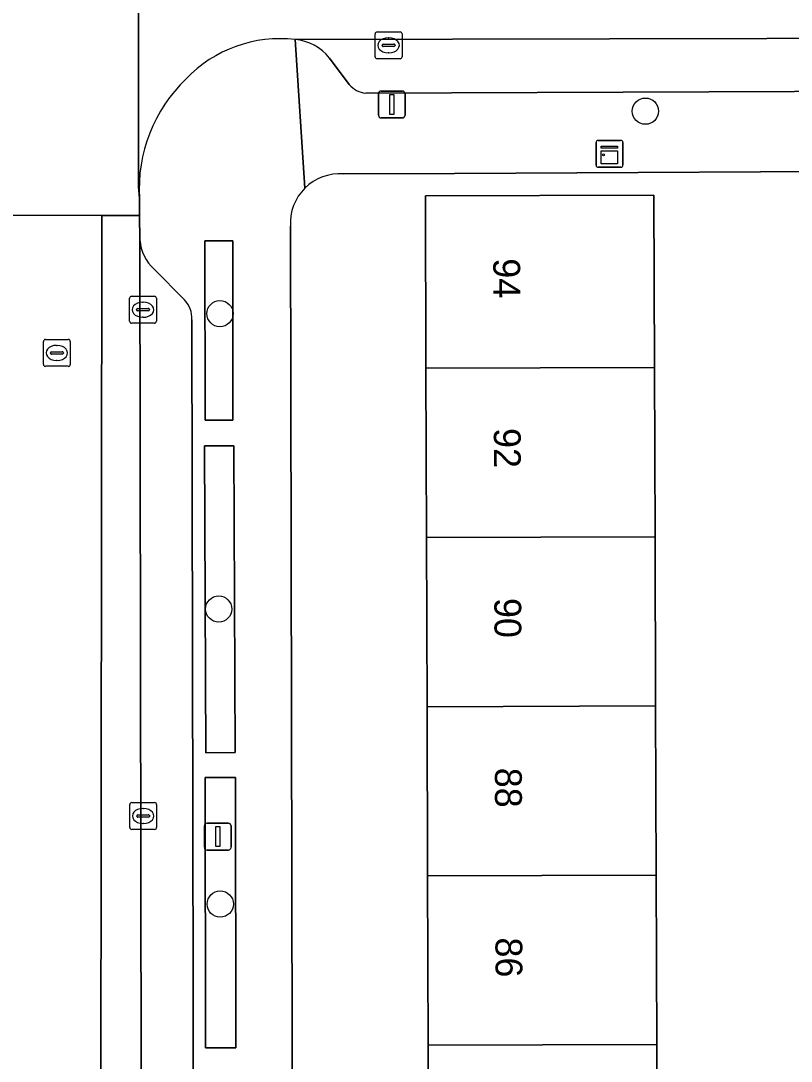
# Model space of a CAD drawing. Extents: x 160732 to 162107, y 387428 to 388479.
# Drawn here: x 161302.41 to 161331.1, y 388182.13 to 388220.89 of the extents above; entities that cross this region are included whole.
import ezdxf

# ---------------------------------------------------------------- set-up
doc = ezdxf.new("R2010")
doc.units = 0
for name, color, linetype in [('IMGEO_Boom', 7, 'Continuous'), ('IMGEO_Erf', 7, 'Continuous'), ('IMGEO_Groenvoorziening', 7, 'Continuous'), ('IMGEO_Haag', 7, 'Continuous'), ('IMGEO_Kast', 7, 'Continuous'), ('IMGEO_Kolk', 7, 'Continuous'), ('IMGEO_Lichtmast', 7, 'Continuous'), ('IMGEO_Pand', 7, 'Continuous'), ('IMGEO_Pand_nummerreeks', 7, 'Continuous'), ('IMGEO_Parkeervlak_open', 7, 'Continuous'), ('IMGEO_Rijbaan_lokaal_gesloten', 7, 'Continuous'), ('IMGEO_Rijbaan_lokaal_open', 7, 'Continuous'), ('IMGEO_Rioolput', 7, 'Continuous'), ('IMGEO_Voetpad_open', 7, 'Continuous')]:
    doc.layers.add(name, color=color, linetype=linetype)

msp = doc.modelspace()

# ---------------------------------------------------------------- linework, layer by layer
at = {"layer": 'IMGEO_Boom'}
for centre in [(161325.669, 388217.525), (161309.827, 388209.981), (161309.78, 388198.978), (161309.839, 388187.987)]:
    msp.add_circle(centre, 0.489, dxfattribs=at)
at = {"layer": 'IMGEO_Erf'}
for points in [[(161334.103, 388180.088), (161336.864, 388180.096), (161336.847, 388185.258), (161334.087, 388185.249), (161334.075, 388189.089), (161334.063, 388192.694), (161336.824, 388192.702), (161336.832, 388198.166), (161334.128, 388198.166), (161334.128, 388201.696), (161334.128, 388207.999), (161336.832, 388207.999), (161336.832, 388210.202), (161334.128, 388210.183), (161334.102, 388213.958), (161336.807, 388213.977), (161336.8, 388215.303), (161318.558, 388215.203), (161314.418, 388215.186)], [(161312.453, 388213.235), (161312.6, 388140)]]:
    msp.add_lwpolyline(points, dxfattribs=at)
msp.add_lwpolyline([(161326.149, 388163.853), (161326.169, 388157.55), (161326.19, 388151.247), (161326.21, 388144.824), (161317.699, 388144.797), (161317.679, 388151.22), (161317.658, 388157.523), (161317.638, 388163.826), (161317.618, 388170.128), (161317.598, 388176.431), (161317.578, 388182.734), (161317.558, 388189.037), (161317.538, 388195.34), (161317.518, 388201.643), (161317.497, 388207.946), (161317.477, 388214.369), (161325.988, 388214.396), (161326.008, 388207.973), (161326.029, 388201.67), (161326.049, 388195.367), (161326.069, 388189.064), (161326.089, 388182.761), (161326.109, 388176.458), (161326.129, 388170.156)], close=True, dxfattribs=at)
for centre, radius, start, end in [((161314.287, 388213.352), 1.838, 85.9162, 134.7903), ((161314.293, 388213.351), 1.844, 134.8849, 183.5973)]:
    msp.add_arc(centre, radius, start, end, dxfattribs=at)
at = {"layer": 'IMGEO_Groenvoorziening'}
for points in [[(161310.312, 388206.014), (161310.302, 388212.698), (161309.264, 388212.696), (161309.273, 388206.013)], [(161310.398, 388193.631), (161310.346, 388205.06), (161309.25, 388205.055), (161309.302, 388193.626)], [(161310.412, 388182.629), (161310.401, 388192.708), (161309.28, 388192.707), (161309.291, 388182.628)]]:
    msp.add_lwpolyline(points, close=True, dxfattribs=at)
at = {"layer": 'IMGEO_Haag'}
for points in [[(161310.312, 388206.014), (161310.302, 388212.698), (161309.264, 388212.696), (161309.273, 388206.013)], [(161310.398, 388193.631), (161310.346, 388205.06), (161309.25, 388205.055), (161309.302, 388193.626)], [(161310.412, 388182.629), (161310.401, 388192.708), (161309.28, 388192.707), (161309.291, 388182.628)]]:
    msp.add_lwpolyline(points, close=True, dxfattribs=at)
at = {"layer": 'IMGEO_Kast'}
for p, q in [((161323.831, 388215.511), (161323.831, 388216.352)), ((161323.831, 388216.352), (161323.831, 388215.511)), ((161323.906, 388216.436), (161324.747, 388216.436)), ((161324.747, 388216.436), (161323.906, 388216.436)), ((161324.831, 388216.361), (161324.831, 388215.52)), ((161324.831, 388215.52), (161324.831, 388216.361)), ((161324.756, 388215.436), (161323.915, 388215.436)), ((161323.915, 388215.436), (161324.756, 388215.436))]:
    msp.add_line(p, q, dxfattribs=at)
for points in [[(161324.026, 388216.226), (161324.626, 388216.226), (161324.626, 388216.141), (161324.026, 388216.141), (161324.026, 388216.226)], [(161324.026, 388216.051), (161324.626, 388216.051), (161324.626, 388215.562), (161324.026, 388215.562), (161324.026, 388216.051)]]:
    msp.add_lwpolyline(points, dxfattribs=at)
msp.add_circle((161324.11, 388215.9), 0.0377, dxfattribs=at)
for centre, start, end in [((161323.909, 388216.358), 92.4484, 184.2845), ((161323.909, 388216.358), 92.4484, 184.2845), ((161324.753, 388216.358), 2.4484, 94.2845), ((161324.753, 388216.358), 2.4484, 94.2845), ((161323.909, 388215.514), 182.4484, 274.2845), ((161323.909, 388215.514), 182.4484, 274.2845), ((161324.753, 388215.514), 272.4484, 4.2845), ((161324.753, 388215.514), 272.4484, 4.2845)]:
    msp.add_arc(centre, 0.0779, start, end, dxfattribs=at)
at = {"layer": 'IMGEO_Kolk'}
for p, q in [((161315.605, 388219.55), (161315.605, 388220.402)), ((161315.68, 388220.476), (161316.532, 388220.476)), ((161316.093, 388220.256), (161316.118, 388220.256)), ((161316.606, 388220.402), (161316.606, 388219.55)), ((161315.864, 388219.97), (161315.864, 388219.982)), ((161316.302, 388219.933), (161315.904, 388219.933)), ((161315.907, 388220.019), (161316.305, 388220.019)), ((161316.348, 388219.982), (161316.348, 388219.97)), ((161316.532, 388219.476), (161315.68, 388219.476)), ((161316.116, 388219.696), (161316.091, 388219.696)), ((161306.46, 388209.701), (161306.46, 388210.553)), ((161306.535, 388210.627), (161307.387, 388210.627)), ((161307.461, 388210.553), (161307.461, 388209.701)), ((161306.719, 388210.121), (161306.719, 388210.133)), ((161306.762, 388210.17), (161307.16, 388210.17)), ((161306.948, 388210.407), (161306.973, 388210.407)), ((161307.203, 388210.133), (161307.203, 388210.121)), ((161307.157, 388210.084), (161306.759, 388210.084)), ((161306.971, 388209.847), (161306.946, 388209.847)), ((161307.387, 388209.627), (161306.535, 388209.627)), ((161306.467, 388190.843), (161306.467, 388191.695)), ((161306.542, 388191.769), (161307.394, 388191.769)), ((161306.955, 388191.549), (161306.98, 388191.549)), ((161307.468, 388191.695), (161307.468, 388190.843)), ((161306.726, 388191.263), (161306.726, 388191.275)), ((161307.164, 388191.226), (161306.766, 388191.226)), ((161306.769, 388191.312), (161307.167, 388191.312)), ((161307.21, 388191.275), (161307.21, 388191.263)), ((161307.394, 388190.769), (161306.542, 388190.769)), ((161306.978, 388190.989), (161306.953, 388190.989))]:
    msp.add_line(p, q, dxfattribs=at)
for points in [[(161315.605, 388219.55), (161315.605, 388220.402)], [(161315.68, 388220.476), (161316.532, 388220.476)], [(161316.606, 388220.402), (161316.606, 388219.55)], [(161316.532, 388219.476), (161315.68, 388219.476)], [(161306.46, 388209.701), (161306.46, 388210.553)], [(161306.535, 388210.627), (161307.387, 388210.627)], [(161307.461, 388210.553), (161307.461, 388209.701)], [(161307.387, 388209.627), (161306.535, 388209.627)], [(161306.467, 388190.843), (161306.467, 388191.695)], [(161306.542, 388191.769), (161307.394, 388191.769)], [(161307.468, 388191.695), (161307.468, 388190.843)], [(161307.394, 388190.769), (161306.542, 388190.769)]]:
    msp.add_lwpolyline(points, dxfattribs=at)
for centre, radius, start, end in [((161315.682, 388220.4), 0.0765, 91.552, 178.448), ((161315.682, 388220.4), 0.0765, 91.552, 178.448), ((161316.53, 388220.4), 0.0765, 1.552, 88.448), ((161316.53, 388220.4), 0.0765, 1.552, 88.448), ((161315.904, 388219.979), 0.0403, 85.8775, 175.7526), ((161315.901, 388219.969), 0.0366, 178.938, 274.7102), ((161316.305, 388219.976), 0.043, 264.8664, 352.4533), ((161316.309, 388219.981), 0.0386, 1.7309, 96.639), ((161315.682, 388219.552), 0.0765, 181.552, 268.448), ((161315.682, 388219.552), 0.0765, 181.552, 268.448), ((161316.53, 388219.552), 0.0765, 271.552, 358.448), ((161316.53, 388219.552), 0.0765, 271.552, 358.448), ((161306.537, 388210.551), 0.0765, 91.552, 178.448), ((161306.537, 388210.551), 0.0765, 91.552, 178.448), ((161307.385, 388210.551), 0.0765, 1.552, 88.448), ((161307.385, 388210.551), 0.0765, 1.552, 88.448), ((161306.759, 388210.13), 0.0403, 85.8775, 175.7526), ((161307.164, 388210.132), 0.0386, 1.7309, 96.639), ((161306.756, 388210.12), 0.0366, 178.938, 274.7102), ((161307.16, 388210.127), 0.043, 264.8664, 352.4533), ((161306.537, 388209.703), 0.0765, 181.552, 268.448), ((161306.537, 388209.703), 0.0765, 181.552, 268.448), ((161307.385, 388209.703), 0.0765, 271.552, 358.448), ((161307.385, 388209.703), 0.0765, 271.552, 358.448), ((161306.544, 388191.693), 0.0765, 91.552, 178.448), ((161306.544, 388191.693), 0.0765, 91.552, 178.448), ((161307.392, 388191.693), 0.0765, 1.552, 88.448), ((161307.392, 388191.693), 0.0765, 1.552, 88.448), ((161306.766, 388191.272), 0.0403, 85.8775, 175.7526), ((161306.763, 388191.262), 0.0366, 178.938, 274.7102), ((161307.167, 388191.269), 0.043, 264.8664, 352.4533), ((161307.171, 388191.274), 0.0386, 1.7309, 96.639), ((161306.544, 388190.845), 0.0765, 181.552, 268.448), ((161306.544, 388190.845), 0.0765, 181.552, 268.448), ((161307.392, 388190.845), 0.0765, 271.552, 358.448), ((161307.392, 388190.845), 0.0765, 271.552, 358.448)]:
    msp.add_arc(centre, radius, start, end, dxfattribs=at)
for centre, major_axis, ratio, start_param, end_param in [((161316.092, 388219.976), (-0.387, 0.002), 0.722429, 4.712389, 7.853982), ((161316.117, 388219.976), (-0.39, 0.002), 0.717154, 1.570796, 4.712389), ((161306.947, 388210.127), (-0.387, 0.002), 0.722429, 4.712389, 7.853982), ((161306.972, 388210.127), (-0.39, 0.002), 0.717154, 1.570796, 4.712389), ((161306.954, 388191.269), (-0.387, 0.002), 0.722429, 4.712389, 7.853982), ((161306.979, 388191.269), (-0.39, 0.002), 0.717154, 1.570796, 4.712389)]:
    msp.add_ellipse(centre, major_axis=major_axis, ratio=ratio, start_param=start_param, end_param=end_param, dxfattribs=at)
at = {"layer": 'IMGEO_Lichtmast'}
for p, q in [((161315.829, 388218.274), (161316.619, 388218.274)), ((161316.619, 388218.274), (161315.829, 388218.274)), ((161315.729, 388217.374), (161315.729, 388218.174)), ((161315.729, 388218.174), (161315.729, 388217.374)), ((161316.719, 388218.174), (161316.719, 388217.374)), ((161316.719, 388217.374), (161316.719, 388218.174)), ((161316.619, 388217.274), (161315.829, 388217.274)), ((161315.829, 388217.274), (161316.619, 388217.274)), ((161309.249, 388190.101), (161309.249, 388190.901)), ((161309.249, 388190.901), (161309.249, 388190.101)), ((161309.349, 388191.001), (161310.139, 388191.001)), ((161310.139, 388191.001), (161309.349, 388191.001)), ((161310.239, 388190.901), (161310.239, 388190.101)), ((161310.239, 388190.101), (161310.239, 388190.901)), ((161310.139, 388190.001), (161309.349, 388190.001)), ((161309.349, 388190.001), (161310.139, 388190.001))]:
    msp.add_line(p, q, dxfattribs=at)
for points in [[(161316.149, 388218.149), (161316.299, 388218.149), (161316.299, 388217.399), (161316.149, 388217.399), (161316.149, 388218.149)], [(161309.669, 388190.876), (161309.819, 388190.876), (161309.819, 388190.126), (161309.669, 388190.126), (161309.669, 388190.876)]]:
    msp.add_lwpolyline(points, dxfattribs=at)
for centre, start, end in [((161315.829, 388218.174), 90, 180), ((161315.829, 388218.174), 90, 180), ((161316.619, 388218.174), 0, 90), ((161316.619, 388218.174), 360, 90), ((161315.829, 388217.374), 180, 270), ((161315.829, 388217.374), 180, 270), ((161316.619, 388217.374), 270, 0), ((161316.619, 388217.374), 270, 0), ((161309.349, 388190.901), 90, 180), ((161309.349, 388190.901), 90, 180), ((161310.139, 388190.901), 0, 90), ((161310.139, 388190.901), 360, 90), ((161309.349, 388190.101), 180, 270), ((161309.349, 388190.101), 180, 270), ((161310.139, 388190.101), 270, 0), ((161310.139, 388190.101), 270, 0)]:
    msp.add_arc(centre, 0.1, start, end, dxfattribs=at)
at = {"layer": 'IMGEO_Pand'}
for points in [[(161326.008, 388207.973), (161325.988, 388214.396), (161317.477, 388214.369), (161317.497, 388207.946)], [(161326.029, 388201.67), (161326.008, 388207.973), (161317.497, 388207.946), (161317.518, 388201.643)], [(161317.518, 388201.643), (161317.538, 388195.34), (161326.049, 388195.367), (161326.029, 388201.67)], [(161326.069, 388189.064), (161326.049, 388195.367), (161317.538, 388195.34), (161317.558, 388189.037)], [(161317.558, 388189.037), (161317.578, 388182.734), (161326.089, 388182.761), (161326.069, 388189.064)], [(161326.109, 388176.458), (161326.089, 388182.761), (161317.578, 388182.734), (161317.598, 388176.431)]]:
    msp.add_lwpolyline(points, close=True, dxfattribs=at)
at = {"layer": 'IMGEO_Parkeervlak_open'}
for points in [[(161353.602, 388220.279), (161312.623, 388220.192)], [(161313.904, 388219.5), (161314.643, 388218.518)], [(161315.254, 388218.198), (161350.372, 388218.333)], [(161306.847, 388212.73), (161307.047, 388087.977)], [(161308.503, 388210.496), (161307.381, 388211.636)], [(161309.014, 388091.217), (161308.778, 388209.754)]]:
    msp.add_lwpolyline(points, dxfattribs=at)
for centre, radius, start, end in [((161312.478, 388218.392), 1.806, 37.8482, 85.3957), ((161315.319, 388219.065), 0.869, 218.9785, 265.7365), ((161308.471, 388212.845), 1.628, 184.0629, 227.9726), ((161307.817, 388209.82), 0.964, 356.0946, 44.5768)]:
    msp.add_arc(centre, radius, start, end, dxfattribs=at)
at = {"layer": 'IMGEO_Rijbaan_lokaal_gesloten'}
for points in [[(161301.782, 388158.214), (161305.369, 388158.215), (161305.426, 388213.64), (161301.782, 388213.646)], [(161307.047, 388087.977), (161306.847, 388212.73), (161306.826, 388213.638), (161305.426, 388213.64), (161305.369, 388158.215), (161305.432, 388139.667), (161305.805, 388087.926), (161307.047, 388087.929)]]:
    msp.add_lwpolyline(points, close=True, dxfattribs=at)
at = {"layer": 'IMGEO_Rijbaan_lokaal_open'}
msp.add_lwpolyline([(161306.804, 388230.79), (161306.795, 388232.697), (161305.166, 388232.723), (161301.703, 388232.778), (161301.782, 388213.646), (161305.426, 388213.64), (161306.826, 388213.638), (161306.829, 388214.288), (161306.788, 388214.701)], close=True, dxfattribs=at)
for points in [[(161306.804, 388230.79), (161306.788, 388214.701), (161306.829, 388214.288)], [(161312.623, 388220.192), (161353.602, 388220.279), (161353.802, 388220.284), (161353.747, 388225.326)]]:
    msp.add_lwpolyline(points, dxfattribs=at)
for centre, radius, start, end in [((161312.065, 388215.387), 4.837, 83.3782, 136.3155), ((161312.504, 388214.627), 5.685, 133.8278, 183.4173)]:
    msp.add_arc(centre, radius, start, end, dxfattribs=at)
at = {"layer": 'IMGEO_Rioolput'}
for p, q in [((161303.328, 388209.019), (161304.18, 388209.019)), ((161303.253, 388208.093), (161303.253, 388208.945)), ((161303.741, 388208.799), (161303.766, 388208.799)), ((161304.254, 388208.945), (161304.254, 388208.093)), ((161303.512, 388208.513), (161303.512, 388208.525)), ((161303.95, 388208.476), (161303.552, 388208.476)), ((161303.555, 388208.562), (161303.953, 388208.562)), ((161303.764, 388208.239), (161303.739, 388208.239)), ((161303.996, 388208.525), (161303.996, 388208.513)), ((161304.18, 388208.019), (161303.328, 388208.019))]:
    msp.add_line(p, q, dxfattribs=at)
for points in [[(161303.328, 388209.019), (161304.18, 388209.019)], [(161303.253, 388208.093), (161303.253, 388208.945)], [(161304.254, 388208.945), (161304.254, 388208.093)], [(161304.18, 388208.019), (161303.328, 388208.019)]]:
    msp.add_lwpolyline(points, dxfattribs=at)
for centre, radius, start, end in [((161303.33, 388208.943), 0.0765, 91.552, 178.448), ((161303.33, 388208.943), 0.0765, 91.552, 178.448), ((161304.178, 388208.943), 0.0765, 1.552, 88.448), ((161304.178, 388208.943), 0.0765, 1.552, 88.448), ((161303.552, 388208.522), 0.0403, 85.8775, 175.7526), ((161303.549, 388208.512), 0.0366, 178.938, 274.7102), ((161303.953, 388208.519), 0.043, 264.8664, 352.4533), ((161303.957, 388208.524), 0.0386, 1.7309, 96.639), ((161303.33, 388208.095), 0.0765, 181.552, 268.448), ((161303.33, 388208.095), 0.0765, 181.552, 268.448), ((161304.178, 388208.095), 0.0765, 271.552, 358.448), ((161304.178, 388208.095), 0.0765, 271.552, 358.448)]:
    msp.add_arc(centre, radius, start, end, dxfattribs=at)
for centre, major_axis, ratio, start_param, end_param in [((161303.74, 388208.519), (-0.387, 0.002), 0.722429, 4.712389, 7.853982), ((161303.765, 388208.519), (-0.39, 0.002), 0.717154, 1.570796, 4.712389)]:
    msp.add_ellipse(centre, major_axis=major_axis, ratio=ratio, start_param=start_param, end_param=end_param, dxfattribs=at)
at = {"layer": 'IMGEO_Voetpad_open'}
for points in [[(161312.992, 388214.657), (161312.623, 388220.192)], [(161312.623, 388220.192), (161312.992, 388214.657)], [(161314.643, 388218.518), (161313.904, 388219.5)], [(161350.372, 388218.333), (161315.254, 388218.198)], [(161314.418, 388215.186), (161318.558, 388215.203), (161336.8, 388215.303), (161338.358, 388215.311), (161357.785, 388215.416)], [(161306.829, 388214.288), (161306.826, 388213.638), (161306.847, 388212.73)], [(161312.6, 388140), (161312.453, 388213.235)], [(161307.381, 388211.636), (161308.503, 388210.496)], [(161308.778, 388209.754), (161309.014, 388091.217)]]:
    msp.add_lwpolyline(points, dxfattribs=at)
for points in [[(161310.312, 388206.014), (161309.273, 388206.013), (161309.264, 388212.696), (161310.302, 388212.698)], [(161310.398, 388193.631), (161309.302, 388193.626), (161309.25, 388205.055), (161310.346, 388205.06)], [(161310.412, 388182.629), (161309.291, 388182.628), (161309.28, 388192.707), (161310.401, 388192.708)]]:
    msp.add_lwpolyline(points, close=True, dxfattribs=at)
for centre, radius, start, end in [((161312.065, 388215.387), 4.837, 83.3782, 136.3155), ((161312.478, 388218.392), 1.806, 37.8482, 85.3957), ((161312.504, 388214.627), 5.685, 133.8278, 183.4173), ((161315.319, 388219.065), 0.869, 218.9785, 265.7365), ((161314.287, 388213.352), 1.838, 85.9162, 134.7903), ((161314.293, 388213.351), 1.844, 134.8849, 183.5973), ((161308.471, 388212.845), 1.628, 184.0629, 227.9726), ((161307.817, 388209.82), 0.964, 356.0946, 44.5768)]:
    msp.add_arc(centre, radius, start, end, dxfattribs=at)

# ---------------------------------------------------------------- texts
at = {"layer": 'IMGEO_Pand_nummerreeks'}
for s, p in [('94', (161320.004, 388212.041)), ('92', (161320.024, 388205.719)), ('90', (161320.044, 388199.388)), ('88', (161320.065, 388193.064)), ('86', (161320.085, 388186.742))]:
    msp.add_text(s, height=1, rotation=270.1828, dxfattribs=at).set_placement(p)

doc.saveas('drawing.dxf')
